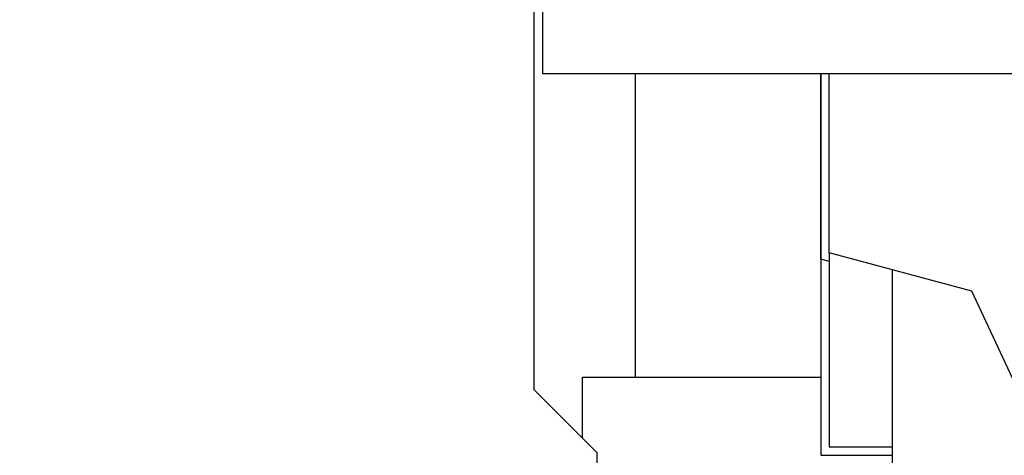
# Model space of a CAD drawing. Header units: inches. Extents: x 0 to 20790, y -12 to 14700.
# Tile 260 of 441: x 10501 to 10735, y 5077 to 5181. Entities that reach past the tile are written whole.
import ezdxf

# ---------------------------------------------------------------- set-up
doc = ezdxf.new("R2010")
doc.units = ezdxf.units.IN
doc.layers.add('1', color=7, linetype='Continuous', true_color=0xffffff)
doc.layers.add('254', color=7, linetype='Continuous', true_color=0xffffff)
doc.styles.add('latin_extended', font='simplex.shx')
doc.dimstyles.get("Standard").update_dxf_attribs({"dimtxt": 0.18, "dimasz": 0.18, "dimexe": 0.18, "dimexo": 0.0625, "dimgap": 0.09, "dimtad": 0, "dimtih": 1, "dimtoh": 1, "dimdec": 4, "dimzin": 0, "dimdsep": 46, "dimtxsty": 'Standard', "dimcen": 0.09, "dimadec": 0, "dimazin": 0, "dimtfac": 1, "dimtdec": 4, "dimtofl": 0, "dimtmove": 0, "dimatfit": 3, "dimfxl": 1, "dimtolj": 1, "dimtzin": 0, "dimarcsym": 0})

# ---------------------------------------------------------------- blocks, each defined once
blk = doc.blocks.new('_U11')
at = {"layer": '254', "color": 3, "linetype": 'Continuous', "lineweight": 13, "transparency": 16777216}
for p, q in [((10901.1, 7050.3), (12182.34, 7050.3)), ((12147.34, 6927.8), (12147.34, 4741.3)), ((10073.31, 4618.8), (12182.34, 4618.8))]:
    blk.add_line(p, q, dxfattribs=at)
at = {"layer": '254', "color": 3, "transparency": 16777216}
for points in [[(12167.76, 6927.8), (12126.92, 6927.8), (12147.34, 7050.3)], [(12126.92, 4741.3), (12167.76, 4741.3), (12147.34, 4618.8)]]:
    blk.add_solid(points, dxfattribs=at)
at = {"layer": 'Defpoints', "color": 0, "transparency": 16777216}
for p in [(10866.1, 7050.3), (10038.31, 4618.8), (12147.34, 4618.8)]:
    blk.add_point(p, dxfattribs=at)
at = {"layer": '254', "color": 2, "lineweight": 13, "transparency": 16777216, "insert": (11963.59, 5507.86), "char_height": 122.5, "attachment_point": 1, "rotation": 90, "style": 'latin_extended'}
blk.add_mtext('\\A1;2432', dxfattribs=at)

msp = doc.modelspace()

# ---------------------------------------------------------------- linework, layer by layer
at = {"layer": '1', "color": 2, "linetype": 'Continuous', "lineweight": 25}
for p, q in [((10625.31, 5390.81), (10625.31, 5167.797)), ((10623.31, 5092.796), (10623.31, 5193.355)), ((10625.31, 5167.797), (11411.31, 5167.797)), ((10691.31, 5167.802), (10691.31, 5077.247)), ((10691.31, 5123.747), (10691.31, 5167.799)), ((10693.31, 5125.247), (10693.31, 5167.797)), ((10693.31, 5123.211), (10691.31, 5123.747)), ((10693.31, 5125.247), (10693.31, 5079.247)), ((10727.079, 5116.198), (10693.31, 5125.247)), ((10708.31, 5074.247), (10708.31, 5121.227)), ((10744.31, 5079.247), (10727.079, 5116.198)), ((10634.81, 5081.296), (10634.81, 5095.796)), ((10634.81, 5095.796), (10691.31, 5095.796)), ((10638.31, 5077.797), (10623.31, 5092.796)), ((10693.31, 5079.247), (10708.31, 5079.247)), ((10638.31, 5023.796), (10638.31, 5077.797)), ((10691.31, 5077.247), (10708.31, 5077.247))]:
    msp.add_line(p, q, dxfattribs=at)
at = {"layer": '1', "color": 110, "linetype": 'Continuous', "lineweight": 13}
msp.add_circle((10038.31, 4618.796), 616.6, dxfattribs=at)
at = {"layer": '1', "color": 2, "linetype": 'Continuous', "lineweight": 25}
for radius in [615, 613]:
    msp.add_circle((10038.31, 4618.796), radius, dxfattribs=at)
msp.add_open_spline([(10647.31, 5167.803), (10647.31, 5162.391), (10647.31, 5150.782), (10647.31, 5132.977), (10647.31, 5114.387), (10647.31, 5101.995), (10647.31, 5095.799)], degree=3, knots=[0, 0, 0, 0, 0.2254955, 0.4836747, 0.7418505, 1, 1, 1, 1], dxfattribs=at)

# ---------------------------------------------------------------- dimensions: what is measured, and where the dimension line sits
at = {"layer": '254', "color": 2, "linetype": 'Continuous', "lineweight": 13}
dim = msp.add_linear_dim(base=(12147.341658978, 4618.796493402), p1=(10866.10138985, 7050.296493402), p2=(10038.309914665, 4618.796493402), angle=90, dimstyle='Standard', override={"dimscale": 35, "dimtxt": 3.5, "dimasz": 3.5, "dimexe": 1, "dimexo": 1, "dimgap": 1.75, "dimtad": 1, "dimtih": 0, "dimtoh": 0, "dimdec": 0, "dimlfac": 1, "dimzin": 8, "dimdsep": 46, "dimlunit": 2, "dimtxsty": 'latin_extended', "dimsah": 1, "dimse1": 0, "dimse2": 0, "dimsd1": 0, "dimsd2": 0, "dimclrd": 3, "dimclre": 3, "dimclrt": 2, "dimtol": 0, "dimtm": -0.1, "dimtfac": 0.714286, "dimtdec": 3, "dimtofl": 1, "dimtmove": 0, "dimtzin": 8, "dimlwd": 13, "dimlwe": 13}, dxfattribs=at)
dim.commit()
dim.dimension.update_dxf_attribs({"geometry": '_U11', "text_midpoint": (12147.341658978, 5723.693359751), "dimtype": 160})

doc.saveas('drawing.dxf')
